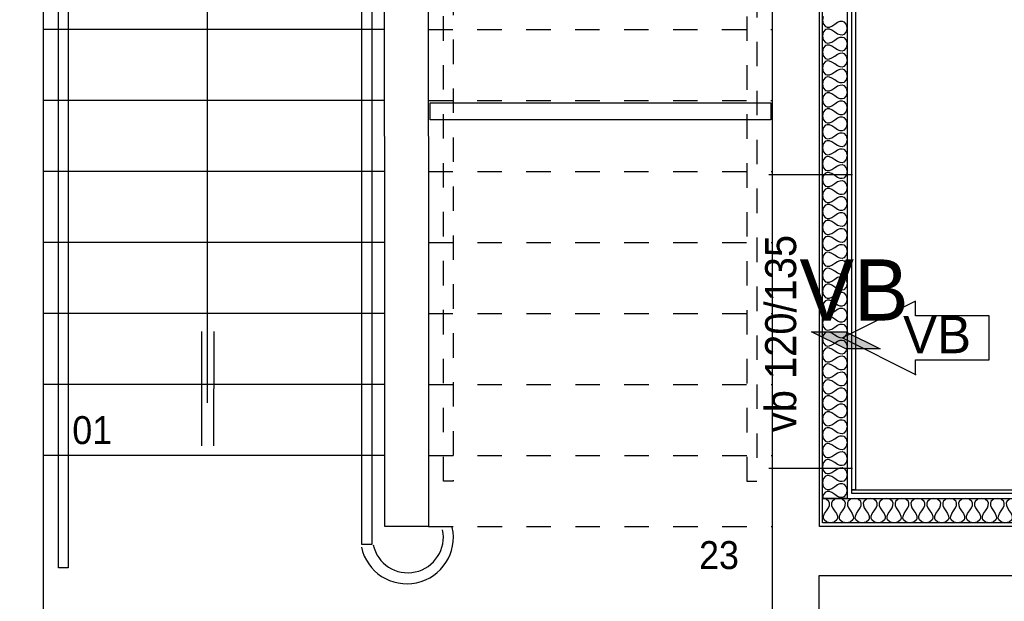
# Model space of a CAD drawing. Header units: millimetres. Extents: x -15 to 127, y -65 to 67.
# Tile 318 of 476: x 40.04 to 44.06, y 32.57 to 34.94. Entities that reach past the tile are written whole.
import ezdxf

# ---------------------------------------------------------------- set-up
doc = ezdxf.new("R2010")
doc.units = ezdxf.units.MM
doc.header["$MEASUREMENT"] = 0
doc.linetypes.add('PC_DASH_2', pattern=[0.125, 0.055556, -0.069444])
doc.linetypes.add('PC_DASH_4', pattern=[0.638889, 0.416667, -0.083333, 0.055556, -0.083333])
doc.layers.add('Cfa', color=1, linetype='Continuous')
doc.layers.add('structure rdc', color=7, linetype='Continuous')
doc.styles.get("Standard").update_dxf_attribs({"font": 'BKANT.TTF'})

# ---------------------------------------------------------------- blocks, each defined once
blk = doc.blocks.new('PD_8880')
at = {"layer": 'structure rdc', "color": 0}
blk.add_lwpolyline([(43.7194, -12.5711), (43.7194, -12.5116), (43.4203, -12.6616), (43.7194, -12.8116), (43.7194, -12.752), (44.0203, -12.752), (44.0203, -12.5711), (43.7194, -12.5711)], dxfattribs=at)
blk.add_point((43.7194, -12.8116), dxfattribs=at)
blk = doc.blocks.new('PD_9341')
at = {"layer": 'structure rdc', "color": 0}
for points in [[(45.2549, -13.418), (43.3394, -13.418), (43.3394, -13.318), (45.2549, -13.318), (45.2549, -13.418)], [(45.2549, -13.418), (45.2395, -13.4149), (45.2287, -13.4055), (45.2264, -13.3985), (45.2269, -13.3899), (45.2308, -13.3797), (45.2387, -13.368), (45.2465, -13.3563), (45.2505, -13.3461), (45.251, -13.3375), (45.2487, -13.3305), (45.2378, -13.3211), (45.2224, -13.318), (45.2071, -13.3211), (45.1962, -13.3305), (45.1939, -13.3375), (45.1944, -13.3461), (45.1983, -13.3563), (45.2062, -13.368), (45.2141, -13.3797), (45.218, -13.3899), (45.2185, -13.3985), (45.2162, -13.4055), (45.2053, -13.4149), (45.19, -13.418), (45.1746, -13.4149), (45.1637, -13.4055), (45.1614, -13.3985), (45.1619, -13.3899), (45.1659, -13.3797), (45.1737, -13.368), (45.1816, -13.3563), (45.1855, -13.3461), (45.186, -13.3375), (45.1837, -13.3305), (45.1729, -13.3211), (45.1575, -13.318), (45.1421, -13.3211), (45.1313, -13.3305), (45.129, -13.3375), (45.1295, -13.3461), (45.1334, -13.3563), (45.1413, -13.368), (45.1491, -13.3797), (45.1531, -13.3899), (45.1536, -13.3985), (45.1513, -13.4055), (45.1404, -13.4149), (45.125, -13.418), (45.1097, -13.4149), (45.0988, -13.4055), (45.0965, -13.3985), (45.097, -13.3899), (45.1009, -13.3797), (45.1088, -13.368), (45.1167, -13.3563), (45.1206, -13.3461), (45.1211, -13.3375), (45.1188, -13.3305), (45.1079, -13.3211), (45.0926, -13.318), (45.0772, -13.3211), (45.0663, -13.3305), (45.064, -13.3375), (45.0645, -13.3461), (45.0685, -13.3563), (45.0763, -13.368), (45.0842, -13.3797), (45.0881, -13.3899), (45.0886, -13.3985), (45.0863, -13.4055), (45.0755, -13.4149), (45.0601, -13.418), (45.0447, -13.4149), (45.0339, -13.4055), (45.0316, -13.3985), (45.0321, -13.3899), (45.036, -13.3797), (45.0439, -13.368), (45.0517, -13.3563), (45.0557, -13.3461), (45.0562, -13.3375), (45.0539, -13.3305), (45.043, -13.3211), (45.0276, -13.318), (45.0123, -13.3211), (45.0014, -13.3305), (44.9991, -13.3375), (44.9996, -13.3461), (45.0035, -13.3563), (45.0114, -13.368), (45.0193, -13.3797), (45.0232, -13.3899), (45.0237, -13.3985), (45.0214, -13.4055), (45.0105, -13.4149), (44.9952, -13.418), (44.9798, -13.4149), (44.9689, -13.4055), (44.9666, -13.3985), (44.9671, -13.3899), (44.9711, -13.3797), (44.9789, -13.368), (44.9868, -13.3563), (44.9907, -13.3461), (44.9912, -13.3375), (44.9889, -13.3305), (44.9781, -13.3211), (44.9627, -13.318), (44.9473, -13.3211), (44.9365, -13.3305), (44.9342, -13.3375), (44.9347, -13.3461), (44.9386, -13.3563), (44.9465, -13.368), (44.9543, -13.3797), (44.9583, -13.3899), (44.9588, -13.3985), (44.9565, -13.4055), (44.9456, -13.4149), (44.9302, -13.418), (44.9149, -13.4149), (44.904, -13.4055), (44.9017, -13.3985), (44.9022, -13.3899), (44.9061, -13.3797), (44.914, -13.368), (44.9219, -13.3563), (44.9258, -13.3461), (44.9263, -13.3375), (44.924, -13.3305), (44.9131, -13.3211), (44.8978, -13.318), (44.8824, -13.3211), (44.8715, -13.3305), (44.8692, -13.3375), (44.8697, -13.3461), (44.8737, -13.3563), (44.8815, -13.368), (44.8894, -13.3797), (44.8933, -13.3899), (44.8938, -13.3985), (44.8915, -13.4055), (44.8807, -13.4149), (44.8653, -13.418), (44.8499, -13.4149), (44.8391, -13.4055), (44.8368, -13.3985), (44.8373, -13.3899), (44.8412, -13.3797), (44.8491, -13.368), (44.8569, -13.3563), (44.8609, -13.3461), (44.8614, -13.3375), (44.8591, -13.3305), (44.8482, -13.3211), (44.8328, -13.318), (44.8175, -13.3211), (44.8066, -13.3305), (44.8043, -13.3375), (44.8048, -13.3461), (44.8087, -13.3563), (44.8166, -13.368), (44.8245, -13.3797), (44.8284, -13.3899), (44.8289, -13.3985), (44.8266, -13.4055), (44.8157, -13.4149), (44.8004, -13.418), (44.785, -13.4149), (44.7741, -13.4055), (44.7718, -13.3985), (44.7723, -13.3899), (44.7763, -13.3797), (44.7841, -13.368), (44.792, -13.3563), (44.7959, -13.3461), (44.7964, -13.3375), (44.7941, -13.3305), (44.7833, -13.3211), (44.7679, -13.318), (44.7525, -13.3211), (44.7417, -13.3305), (44.7394, -13.3375), (44.7399, -13.3461), (44.7438, -13.3563), (44.7517, -13.368), (44.7595, -13.3797), (44.7635, -13.3899), (44.764, -13.3985), (44.7617, -13.4055), (44.7508, -13.4149), (44.7354, -13.418), (44.7201, -13.4149), (44.7092, -13.4055), (44.7069, -13.3985), (44.7074, -13.3899), (44.7113, -13.3797), (44.7192, -13.368), (44.7271, -13.3563), (44.731, -13.3461), (44.7315, -13.3375), (44.7292, -13.3305), (44.7184, -13.3211), (44.703, -13.318), (44.6876, -13.3211), (44.6767, -13.3305), (44.6744, -13.3375), (44.6749, -13.3461), (44.6789, -13.3563), (44.6867, -13.368), (44.6946, -13.3797), (44.6985, -13.3899), (44.699, -13.3985), (44.6967, -13.4055), (44.6859, -13.4149), (44.6705, -13.418), (44.6551, -13.4149), (44.6443, -13.4055), (44.642, -13.3985), (44.6425, -13.3899), (44.6464, -13.3797), (44.6543, -13.368), (44.6621, -13.3563), (44.6661, -13.3461), (44.6666, -13.3375), (44.6643, -13.3305), (44.6534, -13.3211), (44.638, -13.318), (44.6227, -13.3211), (44.6118, -13.3305), (44.6095, -13.3375), (44.61, -13.3461), (44.6139, -13.3563), (44.6218, -13.368), (44.6297, -13.3797), (44.6336, -13.3899), (44.6341, -13.3985), (44.6318, -13.4055), (44.621, -13.4149), (44.6056, -13.418), (44.5902, -13.4149), (44.5793, -13.4055), (44.577, -13.3985), (44.5775, -13.3899), (44.5815, -13.3797), (44.5893, -13.368), (44.5972, -13.3563), (44.6011, -13.3461), (44.6016, -13.3375), (44.5993, -13.3305), (44.5885, -13.3211), (44.5731, -13.318), (44.5577, -13.3211), (44.5469, -13.3305), (44.5446, -13.3375), (44.5451, -13.3461), (44.549, -13.3563), (44.5569, -13.368), (44.5647, -13.3797), (44.5687, -13.3899), (44.5692, -13.3985), (44.5669, -13.4055), (44.556, -13.4149), (44.5406, -13.418), (44.5253, -13.4149), (44.5144, -13.4055), (44.5121, -13.3985), (44.5126, -13.3899), (44.5165, -13.3797), (44.5244, -13.368), (44.5323, -13.3563), (44.5362, -13.3461), (44.5367, -13.3375), (44.5344, -13.3305), (44.5236, -13.3211), (44.5082, -13.318), (44.4928, -13.3211), (44.4819, -13.3305), (44.4796, -13.3375), (44.4801, -13.3461), (44.4841, -13.3563), (44.4919, -13.368), (44.4998, -13.3797), (44.5037, -13.3899), (44.5042, -13.3985), (44.5019, -13.4055), (44.4911, -13.4149), (44.4757, -13.418), (44.4603, -13.4149), (44.4495, -13.4055), (44.4472, -13.3985), (44.4477, -13.3899), (44.4516, -13.3797), (44.4595, -13.368), (44.4673, -13.3563), (44.4713, -13.3461), (44.4718, -13.3375), (44.4695, -13.3305), (44.4586, -13.3211), (44.4432, -13.318), (44.4279, -13.3211), (44.417, -13.3305), (44.4147, -13.3375), (44.4152, -13.3461), (44.4191, -13.3563), (44.427, -13.368), (44.4349, -13.3797), (44.4388, -13.3899), (44.4393, -13.3985), (44.437, -13.4055), (44.4262, -13.4149), (44.4108, -13.418), (44.3954, -13.4149), (44.3845, -13.4055), (44.3822, -13.3985), (44.3827, -13.3899), (44.3867, -13.3797), (44.3945, -13.368), (44.4024, -13.3563), (44.4063, -13.3461), (44.4069, -13.3375), (44.4045, -13.3305), (44.3937, -13.3211), (44.3783, -13.318), (44.3629, -13.3211), (44.3521, -13.3305), (44.3498, -13.3375), (44.3503, -13.3461), (44.3542, -13.3563), (44.3621, -13.368), (44.37, -13.3797), (44.3739, -13.3899), (44.3744, -13.3985), (44.3721, -13.4055), (44.3612, -13.4149), (44.3458, -13.418), (44.3305, -13.4149), (44.3196, -13.4055), (44.3173, -13.3985), (44.3178, -13.3899), (44.3217, -13.3797), (44.3296, -13.368), (44.3375, -13.3563), (44.3414, -13.3461), (44.3419, -13.3375), (44.3396, -13.3305), (44.3288, -13.3211), (44.3134, -13.318), (44.298, -13.3211), (44.2871, -13.3305), (44.2848, -13.3375), (44.2853, -13.3461), (44.2893, -13.3563), (44.2971, -13.368), (44.305, -13.3797), (44.3089, -13.3899), (44.3095, -13.3985), (44.3071, -13.4055), (44.2963, -13.4149), (44.2809, -13.418), (44.2655, -13.4149), (44.2547, -13.4055), (44.2524, -13.3985), (44.2529, -13.3899), (44.2568, -13.3797), (44.2647, -13.368), (44.2726, -13.3563), (44.2765, -13.3461), (44.277, -13.3375), (44.2747, -13.3305), (44.2638, -13.3211), (44.2484, -13.318), (44.2331, -13.3211), (44.2222, -13.3305), (44.2199, -13.3375), (44.2204, -13.3461), (44.2243, -13.3563), (44.2322, -13.368), (44.2401, -13.3797), (44.244, -13.3899), (44.2445, -13.3985), (44.2422, -13.4055), (44.2314, -13.4149), (44.216, -13.418), (44.2006, -13.4149), (44.1897, -13.4055), (44.1874, -13.3985), (44.1879, -13.3899), (44.1919, -13.3797), (44.1997, -13.368), (44.2076, -13.3563), (44.2115, -13.3461), (44.2121, -13.3375), (44.2097, -13.3305), (44.1989, -13.3211), (44.1835, -13.318), (44.1681, -13.3211), (44.1573, -13.3305), (44.155, -13.3375), (44.1555, -13.3461), (44.1594, -13.3563), (44.1673, -13.368), (44.1752, -13.3797), (44.1791, -13.3899), (44.1796, -13.3985), (44.1773, -13.4055), (44.1664, -13.4149), (44.151, -13.418), (44.1357, -13.4149), (44.1248, -13.4055), (44.1225, -13.3985), (44.123, -13.3899), (44.1269, -13.3797), (44.1348, -13.368), (44.1427, -13.3563), (44.1466, -13.3461), (44.1471, -13.3375), (44.1448, -13.3305), (44.134, -13.3211), (44.1186, -13.318), (44.1032, -13.3211), (44.0923, -13.3305), (44.09, -13.3375), (44.0905, -13.3461), (44.0945, -13.3563), (44.1023, -13.368), (44.1102, -13.3797), (44.1141, -13.3899), (44.1147, -13.3985), (44.1123, -13.4055), (44.1015, -13.4149), (44.0861, -13.418), (44.0707, -13.4149), (44.0599, -13.4055), (44.0576, -13.3985), (44.0581, -13.3899), (44.062, -13.3797), (44.0699, -13.368), (44.0778, -13.3563), (44.0817, -13.3461), (44.0822, -13.3375), (44.0799, -13.3305), (44.069, -13.3211), (44.0536, -13.318), (44.0383, -13.3211), (44.0274, -13.3305), (44.0251, -13.3375), (44.0256, -13.3461), (44.0295, -13.3563), (44.0374, -13.368), (44.0453, -13.3797), (44.0492, -13.3899), (44.0497, -13.3985), (44.0474, -13.4055), (44.0366, -13.4149), (44.0212, -13.418), (44.0058, -13.4149), (43.9949, -13.4055), (43.9926, -13.3985), (43.9931, -13.3899), (43.9971, -13.3797), (44.0049, -13.368), (44.0128, -13.3563), (44.0167, -13.3461), (44.0173, -13.3375), (44.0149, -13.3305), (44.0041, -13.3211), (43.9887, -13.318), (43.9733, -13.3211), (43.9625, -13.3305), (43.9602, -13.3375), (43.9607, -13.3461), (43.9646, -13.3563), (43.9725, -13.368), (43.9804, -13.3797), (43.9843, -13.3899), (43.9848, -13.3985), (43.9825, -13.4055), (43.9716, -13.4149), (43.9562, -13.418), (43.9409, -13.4149), (43.93, -13.4055), (43.9277, -13.3985), (43.9282, -13.3899), (43.9321, -13.3797), (43.94, -13.368), (43.9479, -13.3563), (43.9518, -13.3461), (43.9523, -13.3375), (43.95, -13.3305), (43.9392, -13.3211), (43.9238, -13.318), (43.9084, -13.3211), (43.8975, -13.3305), (43.8952, -13.3375), (43.8957, -13.3461), (43.8997, -13.3563), (43.9075, -13.368), (43.9154, -13.3797), (43.9193, -13.3899), (43.9199, -13.3985), (43.9175, -13.4055), (43.9067, -13.4149), (43.8913, -13.418), (43.8759, -13.4149), (43.8651, -13.4055), (43.8628, -13.3985), (43.8633, -13.3899), (43.8672, -13.3797), (43.8751, -13.368), (43.883, -13.3563), (43.8869, -13.3461), (43.8874, -13.3375), (43.8851, -13.3305), (43.8742, -13.3211), (43.8588, -13.318), (43.8435, -13.3211), (43.8326, -13.3305), (43.8303, -13.3375), (43.8308, -13.3461), (43.8347, -13.3563), (43.8426, -13.368), (43.8505, -13.3797), (43.8544, -13.3899), (43.8549, -13.3985), (43.8526, -13.4055), (43.8418, -13.4149), (43.8264, -13.418), (43.811, -13.4149), (43.8001, -13.4055), (43.7978, -13.3985), (43.7983, -13.3899), (43.8023, -13.3797), (43.8101, -13.368), (43.818, -13.3563), (43.8219, -13.3461), (43.8225, -13.3375), (43.8201, -13.3305), (43.8093, -13.3211), (43.7939, -13.318), (43.7785, -13.3211), (43.7677, -13.3305), (43.7654, -13.3375), (43.7659, -13.3461), (43.7698, -13.3563), (43.7777, -13.368), (43.7856, -13.3797), (43.7895, -13.3899), (43.79, -13.3985), (43.7877, -13.4055), (43.7768, -13.4149), (43.7614, -13.418), (43.7461, -13.4149), (43.7352, -13.4055), (43.7329, -13.3985), (43.7334, -13.3899), (43.7373, -13.3797), (43.7452, -13.368), (43.7531, -13.3563), (43.757, -13.3461), (43.7575, -13.3375), (43.7552, -13.3305), (43.7444, -13.3211), (43.729, -13.318), (43.7136, -13.3211), (43.7027, -13.3305), (43.7004, -13.3375), (43.701, -13.3461), (43.7049, -13.3563), (43.7127, -13.368), (43.7206, -13.3797), (43.7245, -13.3899), (43.7251, -13.3985), (43.7227, -13.4055), (43.7119, -13.4149), (43.6965, -13.418), (43.6811, -13.4149), (43.6703, -13.4055), (43.668, -13.3985), (43.6685, -13.3899), (43.6724, -13.3797), (43.6803, -13.368), (43.6882, -13.3563), (43.6921, -13.3461), (43.6926, -13.3375), (43.6903, -13.3305), (43.6794, -13.3211), (43.664, -13.318), (43.6487, -13.3211), (43.6378, -13.3305), (43.6355, -13.3375), (43.636, -13.3461), (43.6399, -13.3563), (43.6478, -13.368), (43.6557, -13.3797), (43.6596, -13.3899), (43.6601, -13.3985), (43.6578, -13.4055), (43.647, -13.4149), (43.6316, -13.418), (43.6162, -13.4149), (43.6053, -13.4055), (43.603, -13.3985), (43.6036, -13.3899), (43.6075, -13.3797), (43.6153, -13.368), (43.6232, -13.3563), (43.6271, -13.3461), (43.6277, -13.3375), (43.6253, -13.3305), (43.6145, -13.3211), (43.5991, -13.318), (43.5837, -13.3211), (43.5729, -13.3305), (43.5706, -13.3375), (43.5711, -13.3461), (43.575, -13.3563), (43.5829, -13.368), (43.5908, -13.3797), (43.5947, -13.3899), (43.5952, -13.3985), (43.5929, -13.4055), (43.582, -13.4149), (43.5666, -13.418), (43.5513, -13.4149), (43.5404, -13.4055), (43.5381, -13.3985), (43.5386, -13.3899), (43.5425, -13.3797), (43.5504, -13.368), (43.5583, -13.3563), (43.5622, -13.3461), (43.5627, -13.3375), (43.5604, -13.3305), (43.5496, -13.3211), (43.5342, -13.318), (43.5188, -13.3211), (43.5079, -13.3305), (43.5056, -13.3375), (43.5062, -13.3461), (43.5101, -13.3563), (43.5179, -13.368), (43.5258, -13.3797), (43.5297, -13.3899), (43.5303, -13.3985), (43.5279, -13.4055), (43.5171, -13.4149), (43.5017, -13.418), (43.4863, -13.4149), (43.4755, -13.4055), (43.4732, -13.3985), (43.4737, -13.3899), (43.4776, -13.3797), (43.4855, -13.368), (43.4934, -13.3563), (43.4973, -13.3461), (43.4978, -13.3375), (43.4955, -13.3305), (43.4846, -13.3211), (43.4692, -13.318), (43.4539, -13.3211), (43.443, -13.3305), (43.4407, -13.3375), (43.4412, -13.3461), (43.4451, -13.3563), (43.453, -13.368), (43.4609, -13.3797), (43.4648, -13.3899), (43.4653, -13.3985), (43.463, -13.4055), (43.4522, -13.4149), (43.4368, -13.418), (43.4214, -13.4149), (43.4105, -13.4055), (43.4082, -13.3985), (43.4088, -13.3899), (43.4127, -13.3797), (43.4205, -13.368), (43.4284, -13.3563), (43.4323, -13.3461), (43.4329, -13.3375), (43.4305, -13.3305), (43.4197, -13.3211), (43.4043, -13.318), (43.3889, -13.3211), (43.3781, -13.3305), (43.3758, -13.3375), (43.3763, -13.3461), (43.3802, -13.3563), (43.3881, -13.368), (43.396, -13.3797), (43.3999, -13.3899), (43.4004, -13.3985), (43.3981, -13.4055), (43.3872, -13.4149), (43.3718, -13.418), (43.3565, -13.4149), (43.3456, -13.4055), (43.3433, -13.3985), (43.3438, -13.3899), (43.3477, -13.3797), (43.3556, -13.368), (43.3635, -13.3563), (43.3674, -13.3461), (43.3679, -13.3375), (43.3656, -13.3305), (43.3548, -13.3211), (43.3394, -13.318)]]:
    blk.add_lwpolyline(points, dxfattribs=at)
blk = doc.blocks.new('PD_9342')
at = {"layer": 'structure rdc', "color": 0}
for points in [[(43.4394, -8.5288), (43.4394, -13.318), (43.3394, -13.318), (43.3394, -8.5288), (43.4394, -8.5288)], [(43.3425, -11.3478), (43.3394, -11.3632), (43.3425, -11.3787), (43.3519, -11.3895), (43.3589, -11.3919), (43.3675, -11.3913), (43.3777, -11.3874), (43.3894, -11.3795), (43.4011, -11.3716), (43.4113, -11.3677), (43.4198, -11.3672), (43.4269, -11.3695), (43.4363, -11.3804), (43.4394, -11.3958), (43.4363, -11.4112), (43.4269, -11.4221), (43.4198, -11.4244), (43.4113, -11.4239), (43.4011, -11.42), (43.3894, -11.4121), (43.3777, -11.4042), (43.3675, -11.4003), (43.3589, -11.3998), (43.3519, -11.4021), (43.3425, -11.413), (43.3394, -11.4284), (43.3425, -11.4438), (43.3519, -11.4547), (43.3589, -11.457), (43.3675, -11.4565), (43.3777, -11.4526), (43.3894, -11.4447), (43.4011, -11.4368), (43.4113, -11.4329), (43.4198, -11.4324), (43.4269, -11.4347), (43.4363, -11.4456), (43.4394, -11.461), (43.4363, -11.4764), (43.4269, -11.4873), (43.4198, -11.4896), (43.4113, -11.4891), (43.4011, -11.4852), (43.3894, -11.4773), (43.3777, -11.4694), (43.3675, -11.4655), (43.3589, -11.4649), (43.3519, -11.4673), (43.3425, -11.4781), (43.3394, -11.4936), (43.3425, -11.509), (43.3519, -11.5199), (43.3589, -11.5222), (43.3675, -11.5217), (43.3777, -11.5177), (43.3894, -11.5098), (43.4011, -11.502), (43.4113, -11.498), (43.4198, -11.4975), (43.4269, -11.4998), (43.4363, -11.5107), (43.4394, -11.5261), (43.4363, -11.5416), (43.4269, -11.5524), (43.4198, -11.5548), (43.4113, -11.5542), (43.4011, -11.5503), (43.3894, -11.5424), (43.3777, -11.5345), (43.3675, -11.5306), (43.3589, -11.5301), (43.3519, -11.5324), (43.3425, -11.5433), (43.3394, -11.5587), (43.3425, -11.5741), (43.3519, -11.585), (43.3589, -11.5873), (43.3675, -11.5868), (43.3777, -11.5829), (43.3894, -11.575), (43.4011, -11.5671), (43.4113, -11.5632), (43.4198, -11.5627), (43.4269, -11.565), (43.4363, -11.5759), (43.4394, -11.5913), (43.4363, -11.6067), (43.4269, -11.6176), (43.4198, -11.6199), (43.4113, -11.6194), (43.4011, -11.6155), (43.3894, -11.6076), (43.3777, -11.5997), (43.3675, -11.5958), (43.3589, -11.5953), (43.3519, -11.5976), (43.3425, -11.6085), (43.3394, -11.6239), (43.3425, -11.6393), (43.3519, -11.6502), (43.3589, -11.6525), (43.3675, -11.652), (43.3777, -11.6481), (43.3894, -11.6402), (43.4011, -11.6323), (43.4113, -11.6283), (43.4198, -11.6278), (43.4269, -11.6302), (43.4363, -11.641), (43.4394, -11.6565), (43.4363, -11.6719), (43.4269, -11.6828), (43.4198, -11.6851), (43.4113, -11.6846), (43.4011, -11.6806), (43.3894, -11.6727), (43.3777, -11.6648), (43.3675, -11.6609), (43.3589, -11.6604), (43.3519, -11.6627), (43.3425, -11.6736), (43.3394, -11.689), (43.3425, -11.7045), (43.3519, -11.7153), (43.3589, -11.7177), (43.3675, -11.7171), (43.3777, -11.7132), (43.3894, -11.7053), (43.4011, -11.6974), (43.4113, -11.6935), (43.4198, -11.693), (43.4269, -11.6953), (43.4363, -11.7062), (43.4394, -11.7216), (43.4363, -11.737), (43.4269, -11.7479), (43.4198, -11.7502), (43.4113, -11.7497), (43.4011, -11.7458), (43.3894, -11.7379), (43.3777, -11.73), (43.3675, -11.7261), (43.3589, -11.7256), (43.3519, -11.7279), (43.3425, -11.7388), (43.3394, -11.7542), (43.3425, -11.7696), (43.3519, -11.7805), (43.3589, -11.7828), (43.3675, -11.7823), (43.3777, -11.7784), (43.3894, -11.7705), (43.4011, -11.7626), (43.4113, -11.7587), (43.4198, -11.7581), (43.4269, -11.7605), (43.4363, -11.7714), (43.4394, -11.7868), (43.4363, -11.8022), (43.4269, -11.8131), (43.4198, -11.8154), (43.4113, -11.8149), (43.4011, -11.811), (43.3894, -11.8031), (43.3777, -11.7952), (43.3675, -11.7912), (43.3589, -11.7907), (43.3519, -11.793), (43.3425, -11.8039), (43.3394, -11.8194), (43.3425, -11.8348), (43.3519, -11.8457), (43.3589, -11.848), (43.3675, -11.8475), (43.3777, -11.8435), (43.3894, -11.8356), (43.4011, -11.8277), (43.4113, -11.8238), (43.4198, -11.8233), (43.4269, -11.8256), (43.4363, -11.8365), (43.4394, -11.8519), (43.4363, -11.8674), (43.4269, -11.8782), (43.4198, -11.8806), (43.4113, -11.88), (43.4011, -11.8761), (43.3894, -11.8682), (43.3777, -11.8603), (43.3675, -11.8564), (43.3589, -11.8559), (43.3519, -11.8582), (43.3425, -11.8691), (43.3394, -11.8845), (43.3425, -11.8999), (43.3519, -11.9108), (43.3589, -11.9131), (43.3675, -11.9126), (43.3777, -11.9087), (43.3894, -11.9008), (43.4011, -11.8929), (43.4113, -11.889), (43.4198, -11.8885), (43.4269, -11.8908), (43.4363, -11.9017), (43.4394, -11.9171), (43.4363, -11.9325), (43.4269, -11.9434), (43.4198, -11.9457), (43.4113, -11.9452), (43.4011, -11.9413), (43.3894, -11.9334), (43.3777, -11.9255), (43.3675, -11.9216), (43.3589, -11.921), (43.3519, -11.9234), (43.3425, -11.9342), (43.3394, -11.9497), (43.3425, -11.9651), (43.3519, -11.976), (43.3589, -11.9783), (43.3675, -11.9778), (43.3777, -11.9739), (43.3894, -11.966), (43.4011, -11.9581), (43.4113, -11.9541), (43.4198, -11.9536), (43.4269, -11.9559), (43.4363, -11.9668), (43.4394, -11.9822), (43.4363, -11.9977), (43.4269, -12.0086), (43.4198, -12.0109), (43.4113, -12.0104), (43.4011, -12.0064), (43.3894, -11.9985), (43.3777, -11.9906), (43.3675, -11.9867), (43.3589, -11.9862), (43.3519, -11.9885), (43.3425, -11.9994), (43.3394, -12.0148), (43.3425, -12.0302), (43.3519, -12.0411), (43.3589, -12.0435), (43.3675, -12.0429), (43.3777, -12.039), (43.3894, -12.0311), (43.4011, -12.0232), (43.4113, -12.0193), (43.4198, -12.0188), (43.4269, -12.0211), (43.4363, -12.032), (43.4394, -12.0474), (43.4363, -12.0628), (43.4269, -12.0737), (43.4198, -12.076), (43.4113, -12.0755), (43.4011, -12.0716), (43.3894, -12.0637), (43.3777, -12.0558), (43.3675, -12.0519), (43.3589, -12.0514), (43.3519, -12.0537), (43.3425, -12.0646), (43.3394, -12.08), (43.3425, -12.0954), (43.3519, -12.1063), (43.3589, -12.1086), (43.3675, -12.1081), (43.3777, -12.1042), (43.3894, -12.0963), (43.4011, -12.0884), (43.4113, -12.0845), (43.4198, -12.0839), (43.4269, -12.0863), (43.4363, -12.0971), (43.4394, -12.1126), (43.4363, -12.128), (43.4269, -12.1389), (43.4198, -12.1412), (43.4113, -12.1407), (43.4011, -12.1367), (43.3894, -12.1289), (43.3777, -12.121), (43.3675, -12.117), (43.3589, -12.1165), (43.3519, -12.1188), (43.3425, -12.1297), (43.3394, -12.1451), (43.3425, -12.1606), (43.3519, -12.1714), (43.3589, -12.1738), (43.3675, -12.1732), (43.3777, -12.1693), (43.3894, -12.1614), (43.4011, -12.1535), (43.4113, -12.1496), (43.4198, -12.1491), (43.4269, -12.1514), (43.4363, -12.1623), (43.4394, -12.1777), (43.4363, -12.1931), (43.4269, -12.204), (43.4198, -12.2063), (43.4113, -12.2058), (43.4011, -12.2019), (43.3894, -12.194), (43.3777, -12.1861), (43.3675, -12.1822), (43.3589, -12.1817), (43.3519, -12.184), (43.3425, -12.1949), (43.3394, -12.2103), (43.3425, -12.2257), (43.3519, -12.2366), (43.3589, -12.2389), (43.3675, -12.2384), (43.3777, -12.2345), (43.3894, -12.2266), (43.4011, -12.2187), (43.4113, -12.2148), (43.4198, -12.2143), (43.4269, -12.2166), (43.4363, -12.2275), (43.4394, -12.2429), (43.4363, -12.2583), (43.4269, -12.2692), (43.4198, -12.2715), (43.4113, -12.271), (43.4011, -12.2671), (43.3894, -12.2592), (43.3777, -12.2513), (43.3675, -12.2474), (43.3589, -12.2468), (43.3519, -12.2492), (43.3425, -12.26), (43.3394, -12.2755), (43.3425, -12.2909), (43.3519, -12.3018), (43.3589, -12.3041), (43.3675, -12.3036), (43.3777, -12.2996), (43.3894, -12.2918), (43.4011, -12.2839), (43.4113, -12.2799), (43.4198, -12.2794), (43.4269, -12.2817), (43.4363, -12.2926), (43.4394, -12.308), (43.4363, -12.3235), (43.4269, -12.3343), (43.4198, -12.3367), (43.4113, -12.3361), (43.4011, -12.3322), (43.3894, -12.3243), (43.3777, -12.3164), (43.3675, -12.3125), (43.3589, -12.312), (43.3519, -12.3143), (43.3425, -12.3252), (43.3394, -12.3406), (43.3425, -12.356), (43.3519, -12.3669), (43.3589, -12.3692), (43.3675, -12.3687), (43.3777, -12.3648), (43.3894, -12.3569), (43.4011, -12.349), (43.4113, -12.3451), (43.4198, -12.3446), (43.4269, -12.3469), (43.4363, -12.3578), (43.4394, -12.3732), (43.4363, -12.3886), (43.4269, -12.3995), (43.4198, -12.4018), (43.4113, -12.4013), (43.4011, -12.3974), (43.3894, -12.3895), (43.3777, -12.3816), (43.3675, -12.3777), (43.3589, -12.3772), (43.3519, -12.3795), (43.3425, -12.3904), (43.3394, -12.4058), (43.3425, -12.4212), (43.3519, -12.4321), (43.3589, -12.4344), (43.3675, -12.4339), (43.3777, -12.43), (43.3894, -12.4221), (43.4011, -12.4142), (43.4113, -12.4103), (43.4198, -12.4097), (43.4269, -12.4121), (43.4363, -12.4229), (43.4394, -12.4384), (43.4363, -12.4538), (43.4269, -12.4647), (43.4198, -12.467), (43.4113, -12.4665), (43.4011, -12.4625), (43.3894, -12.4546), (43.3777, -12.4468), (43.3675, -12.4428), (43.3589, -12.4423), (43.3519, -12.4446), (43.3425, -12.4555), (43.3394, -12.4709), (43.3425, -12.4864), (43.3519, -12.4972), (43.3589, -12.4996), (43.3675, -12.499), (43.3777, -12.4951), (43.3894, -12.4872), (43.4011, -12.4793), (43.4113, -12.4754), (43.4198, -12.4749), (43.4269, -12.4772), (43.4363, -12.4881), (43.4394, -12.5035), (43.4363, -12.5189), (43.4269, -12.5298), (43.4198, -12.5321), (43.4113, -12.5316), (43.4011, -12.5277), (43.3894, -12.5198), (43.3777, -12.5119), (43.3675, -12.508), (43.3589, -12.5075), (43.3519, -12.5098), (43.3425, -12.5207), (43.3394, -12.5361), (43.3425, -12.5515), (43.3519, -12.5624), (43.3589, -12.5647), (43.3675, -12.5642), (43.3777, -12.5603), (43.3894, -12.5524), (43.4011, -12.5445), (43.4113, -12.5406), (43.4198, -12.5401), (43.4269, -12.5424), (43.4363, -12.5533), (43.4394, -12.5687), (43.4363, -12.5841), (43.4269, -12.595), (43.4198, -12.5973), (43.4113, -12.5968), (43.4011, -12.5929), (43.3894, -12.585), (43.3777, -12.5771), (43.3675, -12.5731), (43.3589, -12.5726), (43.3519, -12.575), (43.3425, -12.5858), (43.3394, -12.6013), (43.3425, -12.6167), (43.3519, -12.6276), (43.3589, -12.6299), (43.3675, -12.6294), (43.3777, -12.6254), (43.3894, -12.6175), (43.4011, -12.6096), (43.4113, -12.6057), (43.4198, -12.6052), (43.4269, -12.6075), (43.4363, -12.6184), (43.4394, -12.6338), (43.4363, -12.6493), (43.4269, -12.6601), (43.4198, -12.6625), (43.4113, -12.6619), (43.4011, -12.658), (43.3894, -12.6501), (43.3777, -12.6422), (43.3675, -12.6383), (43.3589, -12.6378), (43.3519, -12.6401), (43.3425, -12.651), (43.3394, -12.6664), (43.3425, -12.6818), (43.3519, -12.6927), (43.3589, -12.695), (43.3675, -12.6945), (43.3777, -12.6906), (43.3894, -12.6827), (43.4011, -12.6748), (43.4113, -12.6709), (43.4198, -12.6704), (43.4269, -12.6727), (43.4363, -12.6836), (43.4394, -12.699), (43.4363, -12.7144), (43.4269, -12.7253), (43.4198, -12.7276), (43.4113, -12.7271), (43.4011, -12.7232), (43.3894, -12.7153), (43.3777, -12.7074), (43.3675, -12.7035), (43.3589, -12.7029), (43.3519, -12.7053), (43.3425, -12.7161), (43.3394, -12.7316), (43.3425, -12.747), (43.3519, -12.7579), (43.3589, -12.7602), (43.3675, -12.7597), (43.3777, -12.7558), (43.3894, -12.7479), (43.4011, -12.74), (43.4113, -12.736), (43.4198, -12.7355), (43.4269, -12.7378), (43.4363, -12.7487), (43.4394, -12.7642), (43.4363, -12.7796), (43.4269, -12.7905), (43.4198, -12.7928), (43.4113, -12.7923), (43.4011, -12.7883), (43.3894, -12.7804), (43.3777, -12.7725), (43.3675, -12.7686), (43.3589, -12.7681), (43.3519, -12.7704), (43.3425, -12.7813), (43.3394, -12.7967), (43.3425, -12.8122), (43.3519, -12.823), (43.3589, -12.8254), (43.3675, -12.8248), (43.3777, -12.8209), (43.3894, -12.813), (43.4011, -12.8051), (43.4113, -12.8012), (43.4198, -12.8007), (43.4269, -12.803), (43.4363, -12.8139), (43.4394, -12.8293), (43.4363, -12.8447), (43.4269, -12.8556), (43.4198, -12.8579), (43.4113, -12.8574), (43.4011, -12.8535), (43.3894, -12.8456), (43.3777, -12.8377), (43.3675, -12.8338), (43.3589, -12.8333), (43.3519, -12.8356), (43.3425, -12.8465), (43.3394, -12.8619), (43.3425, -12.8773), (43.3519, -12.8882), (43.3589, -12.8905), (43.3675, -12.89), (43.3777, -12.8861), (43.3894, -12.8782), (43.4011, -12.8703), (43.4113, -12.8664), (43.4198, -12.8658), (43.4269, -12.8682), (43.4363, -12.879), (43.4394, -12.8945), (43.4363, -12.9099), (43.4269, -12.9208), (43.4198, -12.9231), (43.4113, -12.9226), (43.4011, -12.9187), (43.3894, -12.9108), (43.3777, -12.9029), (43.3675, -12.8989), (43.3589, -12.8984), (43.3519, -12.9007), (43.3425, -12.9116), (43.3394, -12.927), (43.3425, -12.9425), (43.3519, -12.9534), (43.3589, -12.9557), (43.3675, -12.9552), (43.3777, -12.9512), (43.3894, -12.9433), (43.4011, -12.9354), (43.4113, -12.9315), (43.4198, -12.931), (43.4269, -12.9333), (43.4363, -12.9442), (43.4394, -12.9596), (43.4363, -12.975), (43.4269, -12.9859), (43.4198, -12.9882), (43.4113, -12.9877), (43.4011, -12.9838), (43.3894, -12.9759), (43.3777, -12.968), (43.3675, -12.9641), (43.3589, -12.9636), (43.3519, -12.9659), (43.3425, -12.9768), (43.3394, -12.9922), (43.3425, -13.0076), (43.3519, -13.0185), (43.3589, -13.0208), (43.3675, -13.0203), (43.3777, -13.0164), (43.3894, -13.0085), (43.4011, -13.0006), (43.4113, -12.9967), (43.4198, -12.9962), (43.4269, -12.9985), (43.4363, -13.0094), (43.4394, -13.0248), (43.4363, -13.0402), (43.4269, -13.0511), (43.4198, -13.0534), (43.4113, -13.0529), (43.4011, -13.049), (43.3894, -13.0411), (43.3777, -13.0332), (43.3675, -13.0293), (43.3589, -13.0287), (43.3519, -13.0311), (43.3425, -13.0419), (43.3394, -13.0574), (43.3425, -13.0728), (43.3519, -13.0837), (43.3589, -13.086), (43.3675, -13.0855), (43.3777, -13.0815), (43.3894, -13.0737), (43.4011, -13.0658), (43.4113, -13.0618), (43.4198, -13.0613), (43.4269, -13.0636), (43.4363, -13.0745), (43.4394, -13.0899), (43.4363, -13.1054), (43.4269, -13.1162), (43.4198, -13.1186), (43.4113, -13.118), (43.4011, -13.1141), (43.3894, -13.1062), (43.3777, -13.0983), (43.3675, -13.0944), (43.3589, -13.0939), (43.3519, -13.0962), (43.3425, -13.1071), (43.3394, -13.1225), (43.3425, -13.1379), (43.3519, -13.1488), (43.3589, -13.1511), (43.3675, -13.1506), (43.3777, -13.1467), (43.3894, -13.1388), (43.4011, -13.1309), (43.4113, -13.127), (43.4198, -13.1265), (43.4269, -13.1288), (43.4363, -13.1397), (43.4394, -13.1551), (43.4363, -13.1705), (43.4269, -13.1814), (43.4198, -13.1837), (43.4113, -13.1832), (43.4011, -13.1793), (43.3894, -13.1714), (43.3777, -13.1635), (43.3675, -13.1596), (43.3589, -13.1591), (43.3519, -13.1614), (43.3425, -13.1723), (43.3394, -13.1877), (43.3425, -13.2031), (43.3519, -13.214), (43.3589, -13.2163), (43.3675, -13.2158), (43.3777, -13.2119), (43.3894, -13.204), (43.4011, -13.1961), (43.4113, -13.1922), (43.4198, -13.1916), (43.4269, -13.194), (43.4363, -13.2048), (43.4394, -13.2203), (43.4363, -13.2357), (43.4269, -13.2466), (43.4198, -13.2489), (43.4113, -13.2484), (43.4011, -13.2444), (43.3894, -13.2366), (43.3777, -13.2287), (43.3675, -13.2247), (43.3589, -13.2242), (43.3519, -13.2265), (43.3425, -13.2374), (43.3394, -13.2528), (43.3425, -13.2683), (43.3519, -13.2791), (43.3589, -13.2815), (43.3675, -13.2809), (43.3777, -13.277), (43.3894, -13.2691), (43.4011, -13.2612), (43.4113, -13.2573), (43.4198, -13.2568), (43.4269, -13.2591), (43.4363, -13.27), (43.4394, -13.2854), (43.4363, -13.3008), (43.4269, -13.3117), (43.4198, -13.314), (43.4113, -13.3135), (43.4011, -13.3096), (43.3894, -13.3017), (43.3777, -13.2938), (43.3675, -13.2899), (43.3589, -13.2894), (43.3519, -13.2917), (43.3425, -13.3026), (43.3394, -13.318)]]:
    blk.add_lwpolyline(points, dxfattribs=at)
blk = doc.blocks.new('QGACHE')
for p, q in [((-0.088, 0.014), (0.112, 0.414)), ((0.112, 0.414), (0.112, 0.014)), ((0.112, 0.364), (0.112, 0.164)), ((-0.088, -0.186), (-0.088, 0.014)), ((0.112, 0.014), (-0.088, -0.386)), ((-0.088, -0.386), (-0.088, 0.014))]:
    blk.add_line(p, q)
blk.add_solid([(-0.085, 0.019), (0.112, 0.41), (-0.088, -0.378), (0.111, 0.011)])

msp = doc.modelspace()

# ---------------------------------------------------------------- linework, layer by layer
at = {"layer": 'structure rdc', "color": 0}
for p, q in [((40.8053, 33.3778), (40.8035, 37.1286)), ((41.528, 34.9034), (40.1346, 34.9034)), ((41.5279, 34.6134), (40.1346, 34.6134)), ((41.5277, 34.3234), (40.1346, 34.3234)), ((41.5275, 34.0334), (40.1346, 34.0334)), ((41.5274, 33.7434), (40.1346, 33.7434)), ((40.7803, 33.6701), (40.78, 33.2022)), ((40.8303, 33.6701), (40.83, 33.2022)), ((41.5272, 33.4534), (40.1346, 33.4534)), ((41.5271, 33.1634), (40.1346, 33.1634))]:
    msp.add_line(p, q, dxfattribs=at)
at = {"layer": 'structure rdc', "color": 0, "linetype": 'PC_DASH_2'}
for p, q in [((41.7075, 34.9034), (43.1121, 34.9034)), ((41.7077, 34.6134), (43.1121, 34.6134)), ((41.7079, 34.3234), (43.1121, 34.3234)), ((41.708, 34.0334), (43.1121, 34.0334)), ((41.7082, 33.7434), (43.1121, 33.7434)), ((41.7083, 33.4534), (43.1121, 33.4534)), ((41.7085, 33.1634), (43.1121, 33.1634)), ((41.7086, 32.8734), (43.1121, 32.8734))]:
    msp.add_line(p, q, dxfattribs=at)
at = {"layer": 'structure rdc', "color": 0, "linetype": 'PC_DASH_4'}
for p, q in [((43.0995, 34.3118), (43.4408, 34.3118)), ((43.0995, 33.1118), (43.4408, 33.1118))]:
    msp.add_line(p, q, dxfattribs=at)
at = {"layer": 'structure rdc', "color": 0}
for points in [[(43.4534, 37.8114), (43.4534, 33.0223), (43.4384, 33.0223), (43.4384, 37.8114), (43.4534, 37.8114)], [(43.4184, 37.7764), (43.4184, 32.9873), (43.3184, 32.9873), (43.3184, 37.7764), (43.4184, 37.7764)], [(40.9735, 37.6634), (39.9246, 37.6634), (39.9246, 37.1026), (39.7598, 37.1026), (39.7598, 37.0229), (39.7856, 36.9011), (39.9246, 36.9011), (39.9246, 30.4431), (40.1346, 30.4431), (40.1346, 37.4634), (40.9735, 37.4634), (40.9735, 37.6634)], [(45.2267, 30.7312), (45.219, 32.8723), (43.3064, 32.8723), (43.3064, 37.6607), (43.3121, 37.6634), (42.2755, 37.6634), (42.2755, 37.4634), (43.1121, 37.4634), (43.1121, 31.4794)], [(40.2357, 37.4534), (40.2357, 32.7034), (40.1957, 32.7034), (40.1957, 37.4534), (40.2357, 37.4534)], [(41.4764, 36.0683), (41.4764, 32.7989), (41.4364, 32.7989), (41.4364, 36.0683), (41.4764, 36.0683)], [(41.7069, 36.0634), (41.7086, 32.8735), (41.5303, 32.8734), (41.5286, 36.0634), (41.7069, 36.0634)], [(41.7148, 34.6046), (43.1077, 34.6046), (43.1077, 34.5346), (41.7148, 34.5346), (41.7148, 34.6046)], [(45.354, 33.0223), (45.354, 33.0073), (43.4384, 33.0073), (43.4384, 33.0223), (45.354, 33.0223)], [(45.234, 32.9873), (45.234, 32.8873), (43.3184, 32.8873), (43.3184, 32.9873), (45.234, 32.9873)], [(43.3046, 30.9306), (43.3046, 32.6723), (45.019, 32.6723), (45.019, 30.9327)]]:
    msp.add_lwpolyline(points, dxfattribs=at)
at = {"layer": 'structure rdc', "color": 0, "linetype": 'PC_DASH_2'}
for points in [[(43.0503, 37.4534), (43.0503, 33.0574), (43.0103, 33.0574), (43.0103, 37.4534), (43.0503, 37.4534)], [(41.8096, 36.0626), (41.8096, 33.0581), (41.7696, 33.0581), (41.7696, 36.0626), (41.8096, 36.0626)]]:
    msp.add_lwpolyline(points, dxfattribs=at)
at = {"layer": 'structure rdc', "color": 0}
for centre, radius in [((41.6198, 32.8288), 0.19), ((41.6238, 32.8288), 0.145)]:
    msp.add_arc(centre, radius, 192.1214, 12.1214, dxfattribs=at)

# ---------------------------------------------------------------- block references
at = {"layer": 'Cfa', "xscale": 0.3500000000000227, "yscale": 0.3499999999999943, "zscale": 0.35, "rotation": 270}
msp.add_blockref('QGACHE', (43.4087, 33.6382), dxfattribs=at)
at = {"layer": 'structure rdc'}
for name in ['PD_9342', 'PD_8880', 'PD_9341']:
    msp.add_blockref(name, (-0.0209, 46.3053), dxfattribs=at)

# ---------------------------------------------------------------- texts
at = {"layer": 'Cfa', "insert": (43.2243, 33.7145), "char_height": 0.25, "attachment_point": 7}
msp.add_mtext('VB', dxfattribs=at)
at = {"layer": 'structure rdc', "color": 0, "insert": (43.0839, 33.2582), "char_height": 0.12678, "width": 0.872901, "attachment_point": 1, "rotation": 90}
msp.add_mtext('{\\fHelvetica|b0|i0|c0|p0;\\W0.92;vb 120/135}', dxfattribs=at)
at = {"layer": 'structure rdc', "color": 0, "attachment_point": 1}
for s, insert, char_height, width in [('{\\fArial|b0|i0|c0|p34;\\W0.98;VB}', (43.6475, 33.733), 0.152135, 0.282222), ('{\\fHelvetica|b0|i0|c0|p0;\\W0.92;01}', (40.2526, 33.3238), 0.114102, 0.176578), ('{\\fHelvetica|b0|i0|c0|p0;\\W0.92;23}', (42.8138, 32.8131), 0.114102, 0.176578)]:
    msp.add_mtext(s, dxfattribs=dict(at, insert=insert, char_height=char_height, width=width))

doc.saveas('drawing.dxf')
